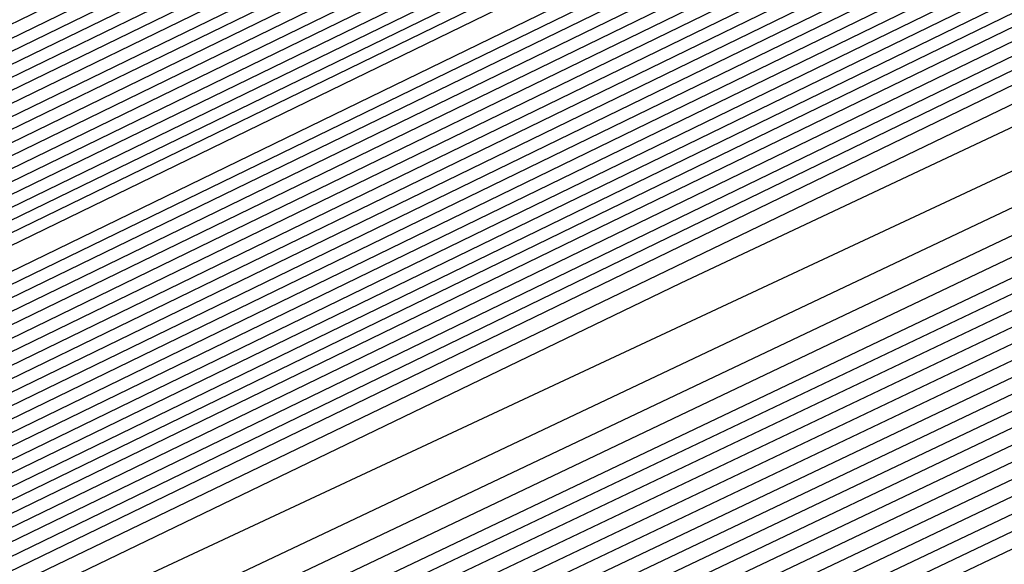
# Model space of a CAD drawing. Extents: x 3249832 to 3255657, y 13789405 to 13793316.
# Tile 455 of 656: x 3254727.079 to 3254728.318, y 13790592.775 to 13790593.46. Entities that reach past the tile are written whole.
import ezdxf

# ---------------------------------------------------------------- set-up
doc = ezdxf.new("R2010")
doc.units = 0
doc.header["$LTSCALE"] = 100
doc.header["$MEASUREMENT"] = 0
for name, color, linetype in [('GRATIO_CON', 10, 'CONTINUOUS'), ('GRATIO_ICON', 7, 'CONTINUOUS'), ('TARGETS_EAST', 7, 'CONTINUOUS')]:
    doc.layers.add(name, color=color, linetype=linetype)

# ---------------------------------------------------------------- blocks, each defined once
blk = doc.blocks.new('Gratio_032316_contours')
at = {"layer": 'GRATIO_CON', "color": 1, "linetype": 'Continuous', "flags": 128}
for points in [[(3254642.139, 13790551.7053), (3254660.6124, 13790560.6687), (3254682.3072, 13790571.2723), (3254700.7352, 13790580.305), (3254711.0317, 13790585.3564), (3254714.825, 13790587.2199), (3254715.3665, 13790587.4896), (3254715.3659, 13790587.4937), (3254715.3657, 13790587.4969), (3254715.3666, 13790587.4975), (3254715.9081, 13790587.7572), (3254719.6861, 13790589.589), (3254729.9352, 13790594.5687), (3254748.2689, 13790603.4881), (3254769.8147, 13790614.0012), (3254788.079, 13790622.9777)], [(3254643.9573, 13790552.6097), (3254661.9705, 13790561.3498), (3254683.1246, 13790571.6892), (3254701.0934, 13790580.4969), (3254711.1333, 13790585.4226), (3254714.8321, 13790587.2398), (3254715.3601, 13790587.5029), (3254715.3596, 13790587.5069), (3254715.3595, 13790587.5098), (3254715.3603, 13790587.5104), (3254715.8805, 13790587.7597), (3254719.5093, 13790589.5191), (3254729.3537, 13790594.3022), (3254746.9632, 13790602.8693), (3254767.6581, 13790612.9672), (3254785.2011, 13790621.5892)], [(3254645.7757, 13790553.5142), (3254663.3285, 13790562.0309), (3254683.9419, 13790572.1067), (3254701.4513, 13790580.6909), (3254711.2342, 13790585.4933), (3254714.8385, 13790587.2659), (3254715.3542, 13790587.5212), (3254715.853, 13790587.7617), (3254719.3325, 13790589.4492), (3254728.7721, 13790594.0356), (3254745.6576, 13790602.2505), (3254765.5015, 13790611.9331), (3254782.3232, 13790620.2006)], [(3254647.5941, 13790554.4186), (3254664.6865, 13790562.712), (3254684.7593, 13790572.5235), (3254701.8095, 13790580.8826), (3254711.336, 13790585.5591), (3254714.8458, 13790587.2852), (3254715.348, 13790587.5339), (3254715.8254, 13790587.7641), (3254719.1557, 13790589.3793), (3254728.1905, 13790593.7691), (3254744.3519, 13790601.6317), (3254763.3449, 13790610.8991), (3254779.4453, 13790618.8121)], [(3254651.2308, 13790556.2274), (3254667.4026, 13790564.0741), (3254686.3942, 13790573.3572), (3254702.526, 13790581.266), (3254711.5395, 13790585.6907), (3254714.8603, 13790587.3239), (3254715.3355, 13790587.5594), (3254715.7702, 13790587.7691), (3254718.8022, 13790589.2396), (3254727.0274, 13790593.236), (3254741.7406, 13790600.3941), (3254759.0318, 13790608.8311), (3254773.6894, 13790616.035)], [(3254653.0492, 13790557.1319), (3254668.7606, 13790564.7552), (3254687.2116, 13790573.774), (3254702.8843, 13790581.4577), (3254711.6412, 13790585.7564), (3254714.8676, 13790587.3433), (3254715.3293, 13790587.5721), (3254715.7426, 13790587.7716), (3254718.6254, 13790589.1697), (3254726.4458, 13790592.9695), (3254740.435, 13790599.7753), (3254756.8752, 13790607.7971), (3254770.8115, 13790614.6465), (3254778.5294, 13790618.5309)], [(3254646.2517, 13790553.9528), (3254654.8675, 13790558.0363), (3254670.1186, 13790565.4362), (3254688.0291, 13790574.1908), (3254703.2426, 13790581.6494), (3254711.743, 13790585.8222), (3254714.8749, 13790587.3627), (3254715.3231, 13790587.5848), (3254715.7151, 13790587.774), (3254718.4486, 13790589.0998), (3254725.8643, 13790592.703), (3254739.1294, 13790599.1565), (3254754.7186, 13790606.7631), (3254767.9336, 13790613.258), (3254775.252, 13790616.9413)], [(3254648.3232, 13790554.9771), (3254656.6859, 13790558.9407), (3254671.4766, 13790566.1173), (3254688.8465, 13790574.6076), (3254703.6008, 13790581.8411), (3254711.8447, 13790585.888), (3254714.8821, 13790587.382), (3254715.3169, 13790587.5976), (3254715.6875, 13790587.7765), (3254718.2718, 13790589.03), (3254725.2827, 13790592.4364), (3254737.8237, 13790598.5377), (3254752.562, 13790605.7291), (3254765.0557, 13790611.8694), (3254771.9746, 13790615.3518)], [(3254652.466, 13790557.0257), (3254660.3226, 13790560.7496), (3254674.1927, 13790567.4794), (3254690.4813, 13790575.4413), (3254704.3173, 13790582.2246), (3254712.0482, 13790586.0196), (3254714.8967, 13790587.4207), (3254715.3044, 13790587.623), (3254715.6323, 13790587.7815), (3254717.9183, 13790588.8903), (3254724.1196, 13790591.9033), (3254735.2124, 13790597.3001), (3254748.2489, 13790603.6611), (3254759.2998, 13790609.0924), (3254765.4198, 13790612.1726), (3254767.5973, 13790613.3706), (3254767.8046, 13790613.628), (3254767.8447, 13790613.807), (3254768.8446, 13790614.4523), (3254771.7623, 13790616.0293)], [(3254651.241, 13790556.5836), (3254654.5375, 13790558.0501), (3254662.141, 13790561.654), (3254675.5507, 13790568.1605), (3254691.2988, 13790575.8581), (3254704.6756, 13790582.4163), (3254712.1499, 13790586.0854), (3254714.904, 13790587.4401), (3254715.2982, 13790587.6357), (3254715.6047, 13790587.7839), (3254717.7415, 13790588.8204), (3254723.538, 13790591.6368), (3254733.9068, 13790596.6813), (3254746.0923, 13790602.627), (3254756.4219, 13790607.7038), (3254762.1424, 13790610.583), (3254764.1778, 13790611.7028), (3254764.3715, 13790611.9434), (3254764.4337, 13790612.1232), (3254765.5415, 13790612.8137), (3254768.7386, 13790614.5249), (3254774.566, 13790617.5186)], [(3254651.548, 13790556.8702), (3254653.3699, 13790557.6315), (3254656.6089, 13790559.0744), (3254663.9594, 13790562.5584), (3254676.9087, 13790568.8416), (3254692.1162, 13790576.2749), (3254705.0338, 13790582.608), (3254712.2517, 13790586.1512), (3254714.9112, 13790587.4594), (3254715.292, 13790587.6484), (3254715.5771, 13790587.7864), (3254717.5647, 13790588.7505), (3254722.9564, 13790591.3703), (3254732.6011, 13790596.0625), (3254743.9357, 13790601.593), (3254753.544, 13790606.3153), (3254758.865, 13790608.9934), (3254760.7582, 13790610.035), (3254760.9385, 13790610.2589), (3254761.0228, 13790610.4394), (3254762.2384, 13790611.1751), (3254765.7149, 13790613.0205), (3254772.0375, 13790616.2604)], [(3254678.2668, 13790569.5227), (3254692.9336, 13790576.6918), (3254705.3921, 13790582.7997), (3254712.3534, 13790586.217), (3254714.9185, 13790587.4788), (3254715.2858, 13790587.6612), (3254715.5496, 13790587.7889), (3254717.3879, 13790588.6807), (3254722.3749, 13790591.1037), (3254731.2955, 13790595.4436), (3254741.7791, 13790600.559), (3254750.666, 13790604.9267), (3254755.5876, 13790607.4038), (3254757.3387, 13790608.3672), (3254757.5054, 13790608.5743), (3254757.6118, 13790608.7556), (3254758.9353, 13790609.5366), (3254762.6912, 13790611.5161), (3254769.509, 13790615.0021), (3254777.6739, 13790619.1394)], [(3254680.9828, 13790570.8848), (3254694.5684, 13790577.5253), (3254706.1082, 13790583.1826), (3254712.556, 13790586.3474), (3254714.9315, 13790587.5159), (3254715.271, 13790587.6858), (3254715.2714, 13790587.6881), (3254715.2722, 13790587.6892), (3254715.2732, 13790587.689), (3254715.4944, 13790587.7945), (3254717.0344, 13790588.541), (3254721.2117, 13790590.5707), (3254728.6842, 13790594.206), (3254737.4659, 13790598.491), (3254744.9102, 13790602.1497), (3254749.0328, 13790604.2246), (3254750.4996, 13790605.0316), (3254750.6393, 13790605.2051), (3254750.7899, 13790605.388), (3254752.329, 13790606.2594), (3254756.6438, 13790608.5072), (3254764.4521, 13790612.4857), (3254773.7947, 13790617.2146)], [(3254682.3408, 13790571.5658), (3254695.3858, 13790577.9421), (3254706.4664, 13790583.3743), (3254712.6576, 13790586.4132), (3254714.9386, 13790587.5352), (3254715.2646, 13790587.6983), (3254715.2651, 13790587.7006), (3254715.2659, 13790587.7017), (3254715.267, 13790587.7016), (3254715.4668, 13790587.797), (3254716.8576, 13790588.4711), (3254720.6302, 13790590.3041), (3254727.3786, 13790593.5872), (3254735.3094, 13790597.457), (3254742.0323, 13790600.7611), (3254745.7554, 13790602.635), (3254747.0801, 13790603.3639), (3254747.2062, 13790603.5205), (3254747.379, 13790603.7042), (3254749.0259, 13790604.6209), (3254753.6201, 13790607.0028), (3254761.9237, 13790611.2275), (3254771.8551, 13790616.2521)], [(3254683.6989, 13790572.2469), (3254696.2032, 13790578.3589), (3254706.8246, 13790583.566), (3254712.7593, 13790586.4789), (3254714.9457, 13790587.5545), (3254715.2583, 13790587.7108), (3254715.2588, 13790587.7131), (3254715.2597, 13790587.7142), (3254715.2608, 13790587.7142), (3254715.4392, 13790587.7994), (3254716.6808, 13790588.4013), (3254720.0486, 13790590.0376), (3254726.0729, 13790592.9684), (3254733.1528, 13790596.423), (3254739.1543, 13790599.3726), (3254742.478, 13790601.0454), (3254743.6606, 13790601.6961), (3254743.7731, 13790601.8359), (3254743.968, 13790602.0204), (3254745.7228, 13790602.9823), (3254750.5964, 13790605.4984), (3254759.3952, 13790609.9692), (3254769.9155, 13790615.2897), (3254779.2011, 13790619.9784)]]:
    blk.add_lwpolyline(points, dxfattribs=at)
at = {"layer": 'GRATIO_CON', "color": 5, "linetype": 'Continuous', "flags": 128}
for points in [[(3254645.4599, 13790553.036), (3254663.069, 13790561.7623), (3254683.7862, 13790571.9554), (3254701.3959, 13790580.5965), (3254711.2365, 13790585.4241), (3254714.8618, 13790587.205), (3254715.3792, 13790587.4629), (3254715.3785, 13790587.4674), (3254715.3782, 13790587.4709), (3254715.379, 13790587.4719), (3254715.9133, 13790587.7279), (3254719.64, 13790589.5343), (3254729.7495, 13790594.4457), (3254747.8375, 13790603.2357), (3254769.1201, 13790613.5531), (3254787.2186, 13790622.2657)], [(3254649.9599, 13790555.2348), (3254666.4373, 13790563.4004), (3254685.823, 13790572.9383), (3254702.301, 13790581.0241), (3254711.5092, 13790585.5415), (3254714.9015, 13790587.208), (3254715.3856, 13790587.4496), (3254715.3848, 13790587.4542), (3254715.3844, 13790587.458), (3254715.3852, 13790587.4591), (3254715.9013, 13790587.7061), (3254719.4996, 13790589.4499), (3254729.2606, 13790594.1916), (3254746.7248, 13790602.6782), (3254767.2733, 13790612.6396), (3254784.7474, 13790621.0516)], [(3254645.8078, 13790553.0477), (3254654.4599, 13790557.4337), (3254669.8056, 13790565.0385), (3254687.8597, 13790573.9222), (3254703.2055, 13790581.4548), (3254711.7805, 13790585.6657), (3254714.9395, 13790587.2206), (3254715.3915, 13790587.4448), (3254715.8892, 13790587.6839), (3254719.3592, 13790589.3654), (3254728.7717, 13790593.9374), (3254745.612, 13790602.1206), (3254765.4264, 13790611.7261), (3254782.2763, 13790619.8376)], [(3254650.9146, 13790555.5543), (3254658.9599, 13790559.6325), (3254673.1739, 13790566.6765), (3254689.8966, 13790574.9051), (3254704.1107, 13790581.8824), (3254712.0533, 13790585.783), (3254714.9794, 13790587.2235), (3254715.3982, 13790587.4313), (3254715.8776, 13790587.6614), (3254719.2191, 13790589.2805), (3254728.2829, 13790593.683), (3254744.4993, 13790601.563), (3254763.5796, 13790610.8126), (3254779.8051, 13790618.6235)], [(3254649.0895, 13790554.2614), (3254654.3182, 13790556.9458), (3254657.5919, 13790558.6919), (3254661.1283, 13790560.5677), (3254667.9599, 13790564.0302), (3254679.9106, 13790569.9526), (3254693.9704, 13790576.8709), (3254705.921, 13790582.737), (3254712.5988, 13790586.0165), (3254715.0585, 13790587.2285), (3254715.4093, 13790587.4057), (3254715.4091, 13790587.4086), (3254715.4097, 13790587.4091), (3254715.4114, 13790587.4072), (3254715.8544, 13790587.617), (3254718.939, 13790589.1106), (3254727.3053, 13790593.1741), (3254742.2739, 13790600.4477), (3254759.8859, 13790608.9855), (3254774.8628, 13790616.1954)], [(3254652.9316, 13790556.1611), (3254659.0279, 13790559.2737), (3254662.7531, 13790561.2358), (3254666.2352, 13790563.0744), (3254672.4599, 13790566.2291), (3254683.2789, 13790571.5906), (3254696.0073, 13790577.8537), (3254706.8262, 13790583.1644), (3254712.8717, 13790586.1333), (3254715.0984, 13790587.2306), (3254715.416, 13790587.3911), (3254715.416, 13790587.3939), (3254715.4167, 13790587.3946), (3254715.4184, 13790587.393), (3254715.843, 13790587.5942), (3254718.799, 13790589.0255), (3254726.8166, 13790592.9197), (3254741.1612, 13790599.8901), (3254758.039, 13790608.072), (3254772.3917, 13790614.9813)], [(3254648.5889, 13790553.912), (3254656.7738, 13790558.0608), (3254663.7375, 13790561.6017), (3254667.9142, 13790563.7796), (3254671.342, 13790565.581), (3254676.9599, 13790568.4279), (3254686.6472, 13790573.2286), (3254698.0442, 13790578.8366), (3254707.7315, 13790583.5918), (3254713.1445, 13790586.2502), (3254715.1383, 13790587.2327), (3254715.4228, 13790587.3765), (3254715.4229, 13790587.3793), (3254715.4236, 13790587.3802), (3254715.4253, 13790587.3788), (3254715.8315, 13790587.5713), (3254718.659, 13790588.9404), (3254726.3278, 13790592.6653), (3254740.0485, 13790599.3324), (3254756.1922, 13790607.1585), (3254769.9205, 13790613.7673), (3254777.6832, 13790617.4194)], [(3254651.4104, 13790555.3035), (3254660.616, 13790559.9605), (3254668.4472, 13790563.9297), (3254673.0754, 13790566.3235), (3254676.4489, 13790568.0877), (3254681.4599, 13790570.6267), (3254690.0155, 13790574.8666), (3254700.0811, 13790579.8195), (3254708.6367, 13790584.0191), (3254713.4173, 13790586.367), (3254715.1783, 13790587.2348), (3254715.4296, 13790587.362), (3254715.4297, 13790587.3647), (3254715.4306, 13790587.3657), (3254715.4323, 13790587.3646), (3254715.8201, 13790587.5485), (3254718.5189, 13790588.8554), (3254725.8391, 13790592.4108), (3254738.9357, 13790598.7748), (3254754.3453, 13790606.2449), (3254767.4494, 13790612.5532), (3254774.8722, 13790616.0455)], [(3254647.5106, 13790553.2224), (3254657.0534, 13790558.0863), (3254668.3003, 13790563.7598), (3254677.8665, 13790568.5857), (3254683.3978, 13790571.4112), (3254686.6626, 13790573.101), (3254690.46, 13790575.0244), (3254696.7522, 13790578.1426), (3254704.1549, 13790581.7852), (3254710.4471, 13790584.8739), (3254713.963, 13790586.6006), (3254715.2582, 13790587.2389), (3254715.4431, 13790587.3328), (3254715.4435, 13790587.3354), (3254715.4445, 13790587.3367), (3254715.4462, 13790587.3361), (3254715.7971, 13790587.5028), (3254718.2389, 13790588.6852), (3254724.8615, 13790591.9019), (3254736.7103, 13790597.6595), (3254750.6516, 13790604.4179), (3254762.5071, 13790610.1251), (3254769.2501, 13790613.2977), (3254772.4608, 13790614.7267)], [(3254691.7695, 13790575.6077), (3254694.96, 13790577.2233), (3254700.1205, 13790579.7806), (3254706.1918, 13790582.7681), (3254711.3523, 13790585.3012), (3254714.2359, 13790586.7174), (3254715.2981, 13790587.241), (3254715.4499, 13790587.3183), (3254715.4504, 13790587.3208), (3254715.4515, 13790587.3223), (3254715.4532, 13790587.3219), (3254715.7857, 13790587.4799), (3254718.0989, 13790588.6002), (3254724.3728, 13790591.6475), (3254735.5976, 13790597.1019), (3254748.8048, 13790603.5044), (3254760.036, 13790608.911), (3254766.439, 13790611.9238), (3254769.587, 13790613.3281), (3254772.1591, 13790614.4553)], [(3254687.2858, 13790573.2417), (3254693.7202, 13790576.4989), (3254696.8763, 13790578.1144), (3254699.46, 13790579.4221), (3254703.4888, 13790581.4187), (3254708.2287, 13790583.751), (3254712.2575, 13790585.7286), (3254714.5087, 13790586.8342), (3254715.338, 13790587.2431), (3254715.4567, 13790587.3037), (3254715.4573, 13790587.3062), (3254715.4584, 13790587.3078), (3254715.4602, 13790587.3077), (3254715.7742, 13790587.4571), (3254717.9589, 13790588.5151), (3254723.884, 13790591.393), (3254734.4849, 13790596.5443), (3254746.9579, 13790602.5908), (3254757.5648, 13790607.6969), (3254763.628, 13790610.5499), (3254766.7132, 13790611.9296), (3254769.4468, 13790613.139), (3254773.8018, 13790615.1582)], [(3254691.9954, 13790575.5697), (3254698.8813, 13790579.0427), (3254701.9832, 13790580.621), (3254703.96, 13790581.621), (3254706.8571, 13790583.0567), (3254710.2655, 13790584.7338), (3254713.1627, 13790586.1559), (3254714.7816, 13790586.951), (3254715.378, 13790587.2452), (3254715.4634, 13790587.2891), (3254715.4641, 13790587.2915), (3254715.4654, 13790587.2933), (3254715.4671, 13790587.2935), (3254715.7628, 13790587.4342), (3254717.8189, 13790588.43), (3254723.3953, 13790591.1386), (3254733.3722, 13790595.9866), (3254745.1111, 13790601.6773), (3254755.0937, 13790606.4829), (3254760.817, 13790609.176), (3254763.8393, 13790610.531), (3254766.7345, 13790611.8227), (3254771.4153, 13790614)], [(3254687.5111, 13790573.2582), (3254701.4147, 13790580.2257), (3254709.2037, 13790584.1304), (3254712.1969, 13790585.6344), (3254712.96, 13790586.0188), (3254713.5937, 13790586.3332), (3254714.3394, 13790586.7008), (3254714.9737, 13790587.0132), (3254715.3288, 13790587.1891), (3254715.4606, 13790587.2552), (3254715.4811, 13790587.2651), (3254715.7399, 13790587.3885), (3254717.5388, 13790588.2599), (3254722.4177, 13790590.6297), (3254731.1468, 13790594.8713), (3254741.4174, 13790599.8502), (3254750.1514, 13790604.0547), (3254755.1949, 13790606.4282), (3254758.0917, 13790607.7338), (3254761.31, 13790609.19), (3254766.6422, 13790611.6836), (3254773.1773, 13790614.7751)], [(3254650.9017, 13790554.6653), (3254658.8371, 13790558.7771), (3254673.0892, 13790565.9887), (3254689.8746, 13790574.4203), (3254704.1484, 13790581.5711), (3254712.1263, 13790585.5666), (3254715.0665, 13790587.04), (3254715.4881, 13790587.251), (3254715.7284, 13790587.3657), (3254717.3988, 13790588.1749), (3254721.929, 13790590.3752), (3254730.0341, 13790594.3137), (3254739.5705, 13790598.9367), (3254747.6802, 13790602.8407), (3254752.3838, 13790605.0543), (3254755.2179, 13790606.3353), (3254758.5977, 13790607.8737), (3254764.2556, 13790610.5253), (3254771.1907, 13790613.8082)], [(3254652.1037, 13790555.2502), (3254659.8925, 13790559.2859), (3254673.8812, 13790566.3638), (3254690.3563, 13790574.639), (3254704.3657, 13790581.6567), (3254712.195, 13790585.5772), (3254715.0794, 13790587.0229), (3254715.4916, 13790587.2315), (3254715.4923, 13790587.2341), (3254715.4936, 13790587.2363), (3254715.4952, 13790587.2371), (3254715.717, 13790587.343), (3254717.2588, 13790588.0898), (3254721.4402, 13790590.1208), (3254728.9214, 13790593.7561), (3254737.7237, 13790598.0232), (3254745.2091, 13790601.6266), (3254749.5728, 13790603.6804), (3254752.344, 13790604.9367), (3254755.8855, 13790606.5574), (3254761.8691, 13790609.3671), (3254769.2041, 13790612.8413), (3254776.1088, 13790616.118)], [(3254650.5295, 13790554.2765), (3254653.3056, 13790555.8352), (3254660.9478, 13790559.7949), (3254674.6731, 13790566.7396), (3254690.838, 13790574.8591), (3254704.5835, 13790581.7451), (3254712.2651, 13790585.5926), (3254715.0949, 13790587.012), (3254715.4992, 13790587.2173), (3254715.4997, 13790587.2202), (3254715.5008, 13790587.2224), (3254715.5022, 13790587.2231), (3254715.7056, 13790587.3202), (3254717.1188, 13790588.0047), (3254720.9515, 13790589.8664), (3254727.8087, 13790593.1984), (3254735.8769, 13790597.1097), (3254742.7379, 13790600.4126), (3254746.7617, 13790602.3065), (3254749.4702, 13790603.5381), (3254753.1732, 13790605.2411), (3254759.4825, 13790608.2089), (3254767.2174, 13790611.8744), (3254774.4989, 13790615.3301)], [(3254653.0399, 13790555.5064), (3254655.7096, 13790557.0052), (3254663.0585, 13790560.8129), (3254676.257, 13790567.4911), (3254691.8012, 13790575.2992), (3254705.0188, 13790581.9215), (3254712.405, 13790585.6223), (3254715.1255, 13790586.9884), (3254715.5137, 13790587.187), (3254715.5139, 13790587.1907), (3254715.5149, 13790587.1935), (3254715.5162, 13790587.1948), (3254715.6827, 13790587.2745), (3254716.8387, 13790587.8346), (3254719.9739, 13790589.3575), (3254725.5832, 13790592.0832), (3254732.1832, 13790595.2826), (3254737.7956, 13790597.9844), (3254741.1396, 13790599.5586), (3254743.7225, 13790600.741), (3254747.7487, 13790602.6085), (3254754.7095, 13790605.8925), (3254763.2441, 13790609.9406), (3254771.2789, 13790613.7544)], [(3254692.2829, 13790575.5193), (3254705.2366, 13790582.0098), (3254712.4751, 13790585.6374), (3254715.1409, 13790586.9771), (3254715.5211, 13790587.1724), (3254715.5211, 13790587.1764), (3254715.522, 13790587.1793), (3254715.5233, 13790587.1807), (3254715.6712, 13790587.2517), (3254716.6987, 13790587.7496), (3254719.4852, 13790589.103), (3254724.4705, 13790591.5255), (3254730.3363, 13790594.3691), (3254735.3245, 13790596.7704), (3254738.3286, 13790598.1847), (3254740.8487, 13790599.3424), (3254745.0364, 13790601.2922), (3254752.3229, 13790604.7343), (3254761.2575, 13790608.9736), (3254769.6689, 13790612.9665), (3254775.8378, 13790615.8811)], [(3254677.8408, 13790568.2426), (3254692.7645, 13790575.7394), (3254705.4543, 13790582.0981), (3254712.5451, 13790585.6526), (3254715.1564, 13790586.9658), (3254715.5285, 13790587.1578), (3254715.5284, 13790587.1621), (3254715.5291, 13790587.1652), (3254715.5303, 13790587.1667), (3254715.6598, 13790587.2289), (3254716.5587, 13790587.6645), (3254718.9964, 13790588.8486), (3254723.3578, 13790590.9679), (3254728.4895, 13790593.4556), (3254732.8533, 13790595.5563), (3254735.5176, 13790596.8108), (3254737.9749, 13790597.9438), (3254742.3242, 13790599.9759), (3254749.9364, 13790603.5761), (3254759.2708, 13790608.0067), (3254768.0589, 13790612.1786), (3254774.5039, 13790615.224)], [(3254678.6327, 13790568.6184), (3254693.2462, 13790575.9595), (3254705.672, 13790582.1864), (3254712.6152, 13790585.6677), (3254715.1718, 13790586.9544), (3254715.5359, 13790587.1432), (3254715.5356, 13790587.1479), (3254715.5363, 13790587.151), (3254715.5373, 13790587.1526), (3254715.6484, 13790587.2061), (3254716.4187, 13790587.5794), (3254718.5077, 13790588.5941), (3254722.2451, 13790590.4102), (3254726.6426, 13790592.542), (3254730.3822, 13790594.3422), (3254732.7065, 13790595.4369), (3254735.101, 13790596.5452), (3254739.6119, 13790598.6596), (3254747.5498, 13790602.4179), (3254757.2842, 13790607.0398), (3254766.4489, 13790611.3907), (3254773.17, 13790614.5669)], [(3254680.2165, 13790569.3699), (3254694.2095, 13790576.3997), (3254706.1075, 13790582.363), (3254712.7553, 13790585.698), (3254715.2027, 13790586.9318), (3254715.5507, 13790587.114), (3254715.5501, 13790587.1193), (3254715.5505, 13790587.1228), (3254715.5514, 13790587.1245), (3254715.6255, 13790587.1605), (3254716.1386, 13790587.4093), (3254717.5302, 13790588.0852), (3254720.0197, 13790589.295), (3254722.9489, 13790590.715), (3254725.4399, 13790591.9141), (3254727.0844, 13790592.6891), (3254729.3534, 13790593.7481), (3254734.1874, 13790596.027), (3254742.7767, 13790600.1014), (3254753.3109, 13790605.106), (3254763.2289, 13790609.8149), (3254770.5022, 13790613.2526), (3254775.2309, 13790615.445)], [(3254681.0084, 13790569.7457), (3254694.6911, 13790576.6198), (3254706.3252, 13790582.4514), (3254712.8253, 13790585.7131), (3254715.2181, 13790586.9205), (3254715.5581, 13790587.0994), (3254715.5573, 13790587.105), (3254715.5577, 13790587.1086), (3254715.5585, 13790587.1105), (3254715.614, 13790587.1377), (3254715.9986, 13790587.3243), (3254717.0414, 13790587.8308), (3254718.907, 13790588.7373), (3254721.1021, 13790589.8014), (3254722.9687, 13790590.7), (3254724.2734, 13790591.3152), (3254726.4795, 13790592.3495), (3254731.4751, 13790594.7106), (3254740.3902, 13790598.9432), (3254751.3242, 13790604.1391), (3254761.6189, 13790609.027), (3254769.1683, 13790612.5955), (3254774.0756, 13790614.8726)], [(3254681.8003, 13790570.1215), (3254695.1728, 13790576.8399), (3254706.5429, 13790582.5397), (3254712.8954, 13790585.7283), (3254715.2336, 13790586.9092), (3254715.5655, 13790587.0848), (3254715.5646, 13790587.0908), (3254715.5648, 13790587.0945), (3254715.5655, 13790587.0964), (3254715.6026, 13790587.1149), (3254715.8586, 13790587.2392), (3254716.5526, 13790587.5763), (3254717.7943, 13790588.1797), (3254719.2552, 13790588.8879), (3254720.4976, 13790589.486), (3254721.4623, 13790589.9413), (3254723.6057, 13790590.9509), (3254728.7628, 13790593.3943), (3254738.0036, 13790597.785), (3254749.3376, 13790603.1722), (3254760.0089, 13790608.2391), (3254767.8344, 13790611.9384), (3254772.9202, 13790614.3002)], [(3254682.5923, 13790570.4972), (3254695.6546, 13790577.0593), (3254706.7614, 13790582.6258), (3254712.967, 13790585.7384), (3254715.2513, 13790586.8898), (3254715.5753, 13790587.0598), (3254715.5732, 13790587.0655), (3254715.5718, 13790587.0702), (3254715.5712, 13790587.0742), (3254715.5713, 13790587.0777), (3254715.5719, 13790587.0805), (3254715.5725, 13790587.0824), (3254715.5912, 13790587.0921), (3254715.7186, 13790587.1542), (3254716.0639, 13790587.3219), (3254716.6816, 13790587.6221), (3254717.4084, 13790587.9744), (3254718.0264, 13790588.2719), (3254718.6513, 13790588.5674), (3254720.7319, 13790589.5523), (3254726.0506, 13790592.078), (3254735.6171, 13790596.6268), (3254747.3509, 13790602.2053)], [(3254684.1761, 13790571.2487), (3254696.618, 13790577.4994), (3254707.1969, 13790582.802), (3254713.1074, 13790585.7679), (3254715.2826, 13790586.8659), (3254715.5906, 13790587.0293), (3254715.5881, 13790587.0358), (3254715.5865, 13790587.0411), (3254715.5857, 13790587.0455), (3254715.5857, 13790587.0491), (3254715.5862, 13790587.0517), (3254715.5868, 13790587.0533), (3254715.8668, 13790587.1867), (3254717.823, 13790588.1171), (3254723.1317, 13790590.6428), (3254732.719, 13790595.2041), (3254744.5101, 13790600.8106), (3254755.6802, 13790606.114), (3254763.9812, 13790610.0377), (3254769.4727, 13790612.5918), (3254772.7913, 13790614.058)], [(3254684.968, 13790571.6245), (3254697.0997, 13790577.7194), (3254707.4147, 13790582.8902), (3254713.1775, 13790585.7827), (3254715.2982, 13790586.854), (3254715.5983, 13790587.014), (3254715.5956, 13790587.0209), (3254715.5938, 13790587.0266), (3254715.5929, 13790587.0311), (3254715.5928, 13790587.0347), (3254715.5933, 13790587.0371), (3254715.5941, 13790587.0382), (3254715.8655, 13790587.1668), (3254717.7598, 13790588.067), (3254722.9002, 13790590.5119), (3254732.1888, 13790594.9308), (3254743.6448, 13790600.3775), (3254754.5666, 13790605.5623), (3254762.7944, 13790609.4506), (3254768.3357, 13790612.0281), (3254771.74, 13790613.536)], [(3254685.7599, 13790572.0002), (3254697.5813, 13790577.9395), (3254707.6325, 13790582.9783), (3254713.2477, 13790585.7974), (3254715.3139, 13790586.8421), (3254715.6059, 13790586.9987), (3254715.6031, 13790587.0061), (3254715.6012, 13790587.0121), (3254715.6002, 13790587.0168), (3254715.6, 13790587.0202), (3254715.6005, 13790587.0224), (3254715.6014, 13790587.0231), (3254715.8641, 13790587.1469), (3254717.6967, 13790588.0169), (3254722.6687, 13790590.3811), (3254731.6586, 13790594.6574), (3254742.7795, 13790599.9444), (3254753.4529, 13790605.0106), (3254761.6075, 13790608.8634), (3254767.1987, 13790611.4645), (3254770.6888, 13790613.014), (3254772.5688, 13790613.737)], [(3254686.5518, 13790572.376), (3254698.063, 13790578.1595), (3254707.8503, 13790583.0665), (3254713.3179, 13790585.8122), (3254715.3295, 13790586.8301), (3254715.6136, 13790586.9834), (3254715.6106, 13790586.9912), (3254715.6085, 13790586.9975), (3254715.6074, 13790587.0024), (3254715.6072, 13790587.0058), (3254715.6076, 13790587.0078), (3254715.6086, 13790587.008), (3254715.8627, 13790587.127), (3254717.6335, 13790587.9669), (3254722.4373, 13790590.2503), (3254731.1285, 13790594.3841), (3254741.9141, 13790599.5112), (3254752.3392, 13790604.4589), (3254760.4207, 13790608.2763), (3254766.0618, 13790610.9008), (3254769.6376, 13790612.4919), (3254771.5699, 13790613.2422)], [(3254688.1357, 13790573.1275), (3254699.0263, 13790578.5996), (3254708.2858, 13790583.2427), (3254713.4583, 13790585.8417), (3254715.3608, 13790586.8063), (3254715.6289, 13790586.9528), (3254715.6255, 13790586.9616), (3254715.6232, 13790586.9685), (3254715.6219, 13790586.9736), (3254715.6215, 13790586.977), (3254715.6219, 13790586.9785), (3254715.6231, 13790586.9779), (3254715.86, 13790587.0872), (3254717.5072, 13790587.8667), (3254721.9744, 13790589.9887), (3254730.0682, 13790593.8374), (3254740.1834, 13790598.645), (3254750.1119, 13790603.3555)], [(3254688.9276, 13790573.5033), (3254699.508, 13790578.8196), (3254708.5036, 13790583.3309), (3254713.5284, 13790585.8564), (3254715.3764, 13790586.7943), (3254715.6366, 13790586.9375), (3254715.633, 13790586.9467), (3254715.6306, 13790586.954), (3254715.6292, 13790586.9593), (3254715.6287, 13790586.9626), (3254715.6291, 13790586.9638), (3254715.6304, 13790586.9628), (3254715.8586, 13790587.0673), (3254717.444, 13790587.8166), (3254721.7429, 13790589.8578), (3254729.538, 13790593.5641), (3254739.3181, 13790598.2119), (3254748.9983, 13790602.8038)], [(3254689.7195, 13790573.8791), (3254699.9897, 13790579.0397), (3254708.7214, 13790583.419), (3254713.5986, 13790585.8712), (3254715.392, 13790586.7824), (3254715.6442, 13790586.9223), (3254715.6405, 13790586.9319), (3254715.638, 13790586.9394), (3254715.6364, 13790586.9449), (3254715.6358, 13790586.9482), (3254715.6363, 13790586.9492), (3254715.6377, 13790586.9477), (3254715.8573, 13790587.0474), (3254717.3809, 13790587.7665), (3254721.5114, 13790589.727), (3254729.0078, 13790593.2907), (3254738.4527, 13790597.7787), (3254747.8846, 13790602.2521)], [(3254690.5114, 13790574.2548), (3254700.4713, 13790579.2597), (3254708.9392, 13790583.5072), (3254713.6688, 13790585.8859), (3254715.4077, 13790586.7705), (3254715.6519, 13790586.907), (3254715.648, 13790586.917), (3254715.6453, 13790586.9249), (3254715.6437, 13790586.9305), (3254715.643, 13790586.9338), (3254715.6434, 13790586.9345), (3254715.6449, 13790586.9327), (3254715.8559, 13790587.0275), (3254717.3177, 13790587.7164), (3254721.28, 13790589.5962), (3254728.4777, 13790593.0174), (3254737.5874, 13790597.3456), (3254746.7709, 13790601.7004)], [(3254692.0952, 13790575.0064), (3254701.4347, 13790579.6998), (3254709.3748, 13790583.6834), (3254713.8091, 13790585.9154), (3254715.439, 13790586.7467), (3254715.6673, 13790586.8766), (3254715.6632, 13790586.8877), (3254715.661, 13790586.8953), (3254715.6608, 13790586.8982), (3254715.8536, 13790586.9865), (3254717.1914, 13790587.6161), (3254720.817, 13790589.3346), (3254727.4174, 13790592.4707), (3254735.8567, 13790596.4794), (3254744.5436, 13790600.597), (3254752.1128, 13790604.1664)], [(3254685.2199, 13790571.5024), (3254692.8871, 13790575.3821), (3254701.9163, 13790579.9198), (3254709.5925, 13790583.7716), (3254713.8793, 13790585.9301), (3254715.4546, 13790586.7347), (3254715.6749, 13790586.8612), (3254715.6706, 13790586.8725), (3254715.6682, 13790586.8802), (3254715.6682, 13790586.8829), (3254715.8522, 13790586.9665), (3254717.1283, 13790587.566), (3254720.5856, 13790589.2037), (3254726.8872, 13790592.1973), (3254734.9913, 13790596.0463), (3254743.4299, 13790600.0453), (3254750.9259, 13790603.5792)], [(3254686.2753, 13790572.0114), (3254693.679, 13790575.7579), (3254702.398, 13790580.1398), (3254709.8103, 13790583.8597), (3254713.9495, 13790585.9449), (3254715.4703, 13790586.7228), (3254715.6826, 13790586.8457), (3254715.6781, 13790586.8572), (3254715.6757, 13790586.8649), (3254715.6756, 13790586.8673), (3254715.851, 13790586.9463), (3254717.0652, 13790587.5158), (3254720.3542, 13790589.0728), (3254726.3571, 13790591.924), (3254734.126, 13790595.6131), (3254742.3163, 13790599.4936), (3254749.7391, 13790602.9921)], [(3254687.3306, 13790572.5204), (3254694.471, 13790576.1337), (3254702.8797, 13790580.3599), (3254710.0281, 13790583.9478), (3254714.0197, 13790585.9596), (3254715.486, 13790586.7106), (3254715.6904, 13790586.8298), (3254715.6861, 13790586.841), (3254715.6838, 13790586.8481), (3254715.6839, 13790586.8501), (3254715.8505, 13790586.9246), (3254717.0026, 13790587.4646), (3254720.1229, 13790588.9415), (3254725.827, 13790591.6505), (3254733.2607, 13790595.18), (3254741.2026, 13790598.9419), (3254748.5522, 13790602.4049)], [(3254689.4412, 13790573.5385), (3254696.0548, 13790576.8852), (3254703.843, 13790580.8), (3254710.4637, 13790584.1241), (3254714.1601, 13790585.9891), (3254715.5173, 13790586.6864), (3254715.7061, 13790586.798), (3254715.7019, 13790586.8086), (3254715.7, 13790586.8146), (3254715.7004, 13790586.8156), (3254715.8494, 13790586.8813), (3254716.8773, 13790587.3622), (3254719.6605, 13790588.6789), (3254724.7668, 13790591.1035), (3254731.53, 13790594.3137), (3254738.9753, 13790597.8385), (3254746.1785, 13790601.2307)]]:
    blk.add_lwpolyline(points, dxfattribs=at)
at = {"layer": 'GRATIO_ICON', "color": 7, "linetype": 'Continuous', "flags": 128}
for points in [[(3254649.4124, 13790555.323), (3254666.0445, 13790563.393), (3254685.5768, 13790572.9403), (3254702.1678, 13790581.0743), (3254711.4377, 13790585.6249), (3254714.8531, 13790587.3046), (3254715.3418, 13790587.5467), (3254715.7978, 13790587.7666), (3254718.979, 13790589.3094), (3254727.609, 13790593.5026), (3254743.0463, 13790601.0129), (3254761.1884, 13790609.8651), (3254776.5674, 13790617.4236)], [(3254650.3946, 13790556.0014), (3254658.5043, 13790559.8452), (3254672.8347, 13790566.7984), (3254689.6639, 13790575.0245), (3254703.9591, 13790582.0328), (3254711.9464, 13790585.9538), (3254714.8894, 13790587.4014), (3254715.3107, 13790587.6103), (3254715.6599, 13790587.779), (3254718.095, 13790588.9601), (3254724.7011, 13790592.1699), (3254736.5181, 13790597.9189), (3254750.4054, 13790604.6951), (3254762.1777, 13790610.4809), (3254768.6972, 13790613.7622), (3254771.0169, 13790615.0384), (3254771.2377, 13790615.3126)], [(3254679.6248, 13790570.2037), (3254693.751, 13790577.1084), (3254705.75, 13790582.9909), (3254712.4544, 13790586.2816), (3254714.9243, 13790587.4967), (3254715.2773, 13790587.6732), (3254715.2777, 13790587.6756), (3254715.2784, 13790587.6767), (3254715.2794, 13790587.6764), (3254715.5219, 13790587.7921), (3254717.2111, 13790588.6109), (3254721.7933, 13790590.8372), (3254729.9899, 13790594.8248), (3254739.6225, 13790599.525), (3254747.7881, 13790603.5382), (3254752.3102, 13790605.8142), (3254753.9192, 13790606.6994), (3254754.0723, 13790606.8897), (3254754.2009, 13790607.0718), (3254755.6321, 13790607.898), (3254759.6675, 13790610.0116), (3254766.9806, 13790613.7439), (3254775.7343, 13790618.177)], [(3254652.4307, 13790556.1481), (3254656.0215, 13790558.061), (3254663.4599, 13790561.8314), (3254676.5423, 13790568.3146), (3254691.9335, 13790575.888), (3254705.0159, 13790582.3099), (3254712.3263, 13790585.9001), (3254715.0195, 13790587.2261), (3254715.4051, 13790587.4175), (3254715.8661, 13790587.6387), (3254719.079, 13790589.1955), (3254727.7941, 13790593.4286), (3254743.3866, 13790601.0054), (3254761.7327, 13790609.8991), (3254777.334, 13790617.4094)], [(3254645.557, 13790552.2637), (3254654.2319, 13790556.6949), (3254664.4581, 13790561.8601), (3254673.1568, 13790566.2577), (3254678.2366, 13790568.8673), (3254681.5558, 13790570.5944), (3254685.96, 13790572.8256), (3254693.3838, 13790576.5046), (3254702.118, 13790580.8023), (3254709.5419, 13790584.4465), (3254713.6902, 13790586.4838), (3254715.2182, 13790587.2369), (3254715.4363, 13790587.3474), (3254715.4366, 13790587.35), (3254715.4375, 13790587.3512), (3254715.4393, 13790587.3504), (3254715.8086, 13790587.5256), (3254718.3789, 13790588.7703), (3254725.3503, 13790592.1564), (3254737.823, 13790598.2172), (3254752.4985, 13790605.3314), (3254764.9782, 13790611.3391), (3254772.0611, 13790614.6716)], [(3254683.6689, 13790571.3585), (3254696.7051, 13790577.8977), (3254704.0425, 13790581.5866), (3254707.09, 13790583.1278), (3254708.46, 13790583.82), (3254710.2254, 13790584.695), (3254712.3024, 13790585.7173), (3254714.0678, 13790586.5839), (3254715.0544, 13790587.0684), (3254715.4179, 13790587.2476), (3254715.4702, 13790587.2747), (3254715.471, 13790587.2769), (3254715.4723, 13790587.2788), (3254715.4741, 13790587.2793), (3254715.7513, 13790587.4114), (3254717.6788, 13790588.345), (3254722.9065, 13790590.8841), (3254732.2595, 13790595.429), (3254743.2642, 13790600.7638), (3254752.6225, 13790605.2688)], [(3254651.7847, 13790554.8915), (3254654.5076, 13790556.4202), (3254662.0031, 13790560.3039), (3254675.4651, 13790567.1153), (3254691.3196, 13790575.0792), (3254704.8011, 13790581.8331), (3254712.335, 13790585.6071), (3254715.1101, 13790586.9997), (3254715.5062, 13790587.2016), (3254715.5066, 13790587.205), (3254715.5077, 13790587.2076), (3254715.5092, 13790587.2088), (3254715.6941, 13790587.2973), (3254716.9787, 13790587.9197), (3254720.4627, 13790589.6119), (3254726.696, 13790592.6408), (3254734.03, 13790596.1961), (3254740.2668, 13790599.1985), (3254743.9507, 13790600.9325), (3254746.5964, 13790602.1395), (3254750.4609, 13790603.9248), (3254757.096, 13790607.0507), (3254765.2308, 13790610.9075), (3254772.8889, 13790614.5422)], [(3254679.4246, 13790568.9942), (3254693.7278, 13790576.1796), (3254705.8897, 13790582.2747), (3254712.6852, 13790585.6828), (3254715.1872, 13790586.9431), (3254715.5433, 13790587.1286), (3254715.5429, 13790587.1336), (3254715.5434, 13790587.1369), (3254715.5444, 13790587.1386), (3254715.6369, 13790587.1833), (3254716.2787, 13790587.4944), (3254718.0189, 13790588.3397), (3254721.1324, 13790589.8526), (3254724.7958, 13790591.6285), (3254727.911, 13790593.1282), (3254729.8955, 13790594.063), (3254732.2272, 13790595.1466), (3254736.8996, 13790597.3433), (3254745.1633, 13790601.2597), (3254755.2975, 13790606.0729), (3254764.8389, 13790610.6028), (3254771.8361, 13790613.9098)], [(3254683.3842, 13790570.8729), (3254696.1363, 13790577.2794), (3254706.9791, 13790582.7139), (3254713.0372, 13790585.7532), (3254715.2669, 13790586.8778), (3254715.5829, 13790587.0446), (3254715.5806, 13790587.0506), (3254715.5791, 13790587.0557), (3254715.5784, 13790587.0599), (3254715.8668, 13790587.2007), (3254717.8851, 13790588.1638), (3254723.3626, 13790590.7721), (3254733.249, 13790595.477), (3254745.3755, 13790601.2437), (3254756.7939, 13790606.6657), (3254765.1681, 13790610.6249), (3254770.6097, 13790613.1555), (3254773.8425, 13790614.5801)], [(3254687.3437, 13790572.7518), (3254698.5447, 13790578.3795), (3254708.0681, 13790583.1546), (3254713.3881, 13790585.8269), (3254715.3451, 13790586.8182), (3254715.6212, 13790586.9681), (3254715.6181, 13790586.9764), (3254715.6159, 13790586.983), (3254715.6147, 13790586.988), (3254715.6143, 13790586.9914), (3254715.6148, 13790586.9931), (3254715.6159, 13790586.993), (3254715.8614, 13790587.1071), (3254717.5703, 13790587.9168), (3254722.2058, 13790590.1195), (3254730.5983, 13790594.1107), (3254741.0488, 13790599.0781), (3254751.2256, 13790603.9072), (3254759.2338, 13790607.6892), (3254764.9248, 13790610.3372), (3254768.5864, 13790611.9699), (3254770.5711, 13790612.7474), (3254771.4904, 13790612.9949)], [(3254691.3033, 13790574.6306), (3254700.953, 13790579.4797), (3254709.157, 13790583.5953), (3254713.739, 13790585.9006), (3254715.4233, 13790586.7586), (3254715.6595, 13790586.8917), (3254715.6555, 13790586.9022), (3254715.6527, 13790586.9104), (3254715.6509, 13790586.9161), (3254715.6502, 13790586.9194), (3254715.6506, 13790586.9199), (3254715.6522, 13790586.9176), (3254715.8545, 13790587.0076), (3254717.2545, 13790587.6664), (3254721.0485, 13790589.4654), (3254727.9475, 13790592.744), (3254736.722, 13790596.9125), (3254745.6573, 13790601.1487)], [(3254688.3859, 13790573.0294), (3254695.2629, 13790576.5094), (3254703.3613, 13790580.5799), (3254710.2459, 13790584.036), (3254714.0899, 13790585.9743), (3254715.5017, 13790586.6985), (3254715.6983, 13790586.8139), (3254715.694, 13790586.8248), (3254715.6919, 13790586.8313), (3254715.6921, 13790586.8328), (3254715.8499, 13790586.903), (3254716.9399, 13790587.4134), (3254719.8917, 13790588.8102), (3254725.2969, 13790591.377), (3254732.3953, 13790594.7468), (3254740.0889, 13790598.3902), (3254747.3654, 13790601.8178)]]:
    blk.add_lwpolyline(points, dxfattribs=at)

msp = doc.modelspace()

# ---------------------------------------------------------------- block references
at = {"layer": 'TARGETS_EAST'}
msp.add_blockref('Gratio_032316_contours', (0, 0), dxfattribs=at)

doc.saveas('drawing.dxf')
